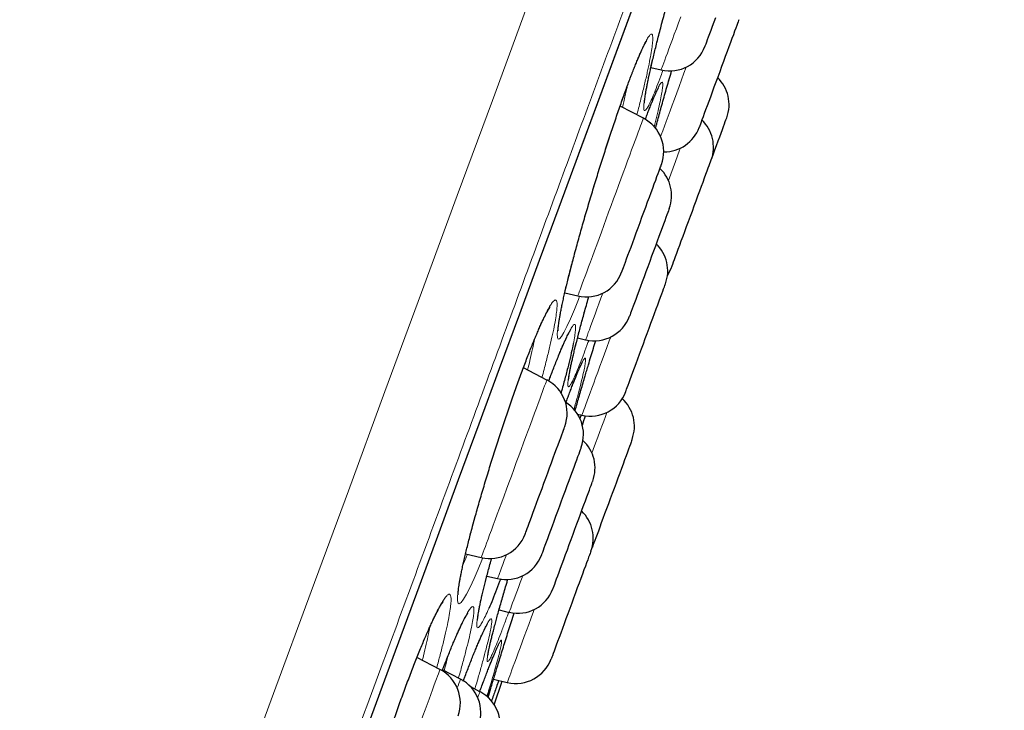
# Model space of a CAD drawing. Header units: millimetres. Extents: x 8 to 969, y 12 to 960.
# Tile 346 of 349: x 712 to 725, y 814 to 823. Entities that reach past the tile are written whole.
import ezdxf

# ---------------------------------------------------------------- set-up
doc = ezdxf.new("R2010")
doc.units = ezdxf.units.MM

msp = doc.modelspace()

# ---------------------------------------------------------------- linework, layer by layer
at = {"color": 7, "linetype": 'Continuous', "lineweight": 30}
for p, q in [((720.718, 822.576), (720.855, 822.544)), ((720.618, 821.901), (720.308, 822.061)), ((719.572, 819.578), (719.746, 819.537)), ((719.743, 818.979), (719.85, 818.953)), ((719.333, 818.418), (719.021, 818.579)), ((719.743, 817.964), (719.8, 817.95)), ((719.789, 817.953), (719.772, 817.904)), ((719.929, 816.167), (719.94, 816.195)), ((718.251, 816.104), (718.461, 816.054)), ((718.535, 815.809), (718.678, 815.776)), ((718.697, 815.358), (718.832, 815.326)), ((717.911, 814.565), (717.604, 814.723)), ((718.184, 814.437), (717.944, 814.56)), ((718.442, 814.27), (718.321, 814.333)), ((718.624, 814.436), (718.807, 814.393)), ((718.633, 814.097), (718.737, 814.41))]:
    msp.add_line(p, q, dxfattribs=at)
at = {"color": 252, "linetype": 'Continuous', "lineweight": 0}
for p, q in [((719.586, 818.116), (719.595, 818.139)), ((718.439, 814.269), (718.489, 814.403))]:
    msp.add_line(p, q, dxfattribs=at)
at = {"color": 252, "linetype": 'Continuous', "lineweight": 0, "flags": 128}
for points in [[(712.552, 805.721), (713.083, 807.162), (713.614, 808.6), (714.143, 810.033), (714.668, 811.457), (715.189, 812.871), (715.696, 814.245), (716.198, 815.604), (716.692, 816.944), (717.179, 818.264), (717.666, 819.583), (718.142, 820.875), (718.608, 822.139), (719.063, 823.37), (719.504, 824.567), (719.925, 825.708), (720.332, 826.811), (720.724, 827.875), (721.101, 828.897), (721.469, 829.894), (721.819, 830.843), (722.152, 831.745)], [(714.391, 806.882), (714.689, 807.69), (714.987, 808.496), (715.283, 809.3), (715.579, 810.102), (715.873, 810.9), (716.166, 811.694), (716.458, 812.484), (716.747, 813.269), (717.035, 814.048), (717.32, 814.822), (717.603, 815.589), (717.883, 816.348), (718.161, 817.101), (718.435, 817.845), (718.707, 818.58), (718.975, 819.306), (719.239, 820.023), (719.5, 820.73), (719.756, 821.426), (720.009, 822.111), (720.257, 822.784), (720.501, 823.445)], [(720.855, 822.544), (720.855, 822.544), (720.857, 822.55), (720.861, 822.562), (720.868, 822.58), (720.878, 822.605), (720.889, 822.637), (720.903, 822.675), (720.919, 822.719), (720.938, 822.769), (720.958, 822.824), (720.98, 822.884), (721.004, 822.949), (721.03, 823.019), (721.057, 823.093), (721.086, 823.17), (721.115, 823.25)], [(721.188, 822.581), (721.158, 822.5), (721.126, 822.412), (721.094, 822.325), (721.062, 822.24), (721.032, 822.157), (721.002, 822.077), (720.974, 822), (720.947, 821.927), (720.922, 821.859), (720.898, 821.794), (720.876, 821.735), (720.856, 821.681), (720.847, 821.657)], [(719.769, 819.535), (719.753, 819.491), (719.7, 819.357), (719.648, 819.232), (719.601, 819.129), (719.561, 819.05), (719.529, 818.996), (719.503, 818.967), (719.485, 818.963), (719.475, 818.985), (719.473, 819.033), (719.479, 819.105), (719.493, 819.201), (719.515, 819.32), (719.544, 819.46), (719.581, 819.619), (719.624, 819.796), (719.673, 819.988), (719.728, 820.193), (719.788, 820.408), (719.851, 820.63), (719.918, 820.856), (719.988, 821.085), (720.058, 821.312), (720.13, 821.535), (720.201, 821.751), (720.271, 821.957), (720.339, 822.152), (720.404, 822.332), (720.465, 822.495), (720.465, 822.495)], [(720.462, 821.479), (720.487, 821.546), (720.509, 821.607), (720.53, 821.664), (720.549, 821.715), (720.566, 821.76), (720.58, 821.799), (720.592, 821.833), (720.602, 821.86), (720.61, 821.88), (720.615, 821.894), (720.617, 821.901), (720.618, 821.901)], [(719.746, 819.537), (719.747, 819.541), (719.751, 819.551), (719.757, 819.567), (719.765, 819.59), (719.776, 819.62), (719.79, 819.656), (719.805, 819.698), (719.823, 819.746), (719.843, 819.8), (719.864, 819.858), (719.888, 819.922), (719.913, 819.991), (719.94, 820.063), (719.968, 820.139), (719.997, 820.219), (720.028, 820.301), (720.059, 820.386), (720.091, 820.473), (720.123, 820.561), (720.156, 820.65), (720.189, 820.739), (720.222, 820.829), (720.255, 820.917), (720.287, 821.005), (720.319, 821.091), (720.35, 821.175), (720.38, 821.256), (720.408, 821.334), (720.436, 821.409), (720.462, 821.479)], [(720.952, 821.073), (720.952, 821.073), (720.984, 821.159), (721.014, 821.243), (721.044, 821.324), (721.073, 821.402), (721.1, 821.476), (721.111, 821.504)], [(720.079, 819.575), (720.053, 819.505), (720.026, 819.431), (720, 819.361), (719.976, 819.296), (719.954, 819.235), (719.934, 819.18), (719.915, 819.13), (719.899, 819.086), (719.885, 819.048), (719.873, 819.016), (719.864, 818.99), (719.857, 818.971), (719.852, 818.959), (719.85, 818.954), (719.85, 818.953)], [(718.481, 816.053), (718.477, 816.044), (718.419, 815.902), (718.365, 815.777), (718.312, 815.662), (718.265, 815.569), (718.225, 815.501), (718.193, 815.458), (718.168, 815.439), (718.151, 815.447), (718.143, 815.48), (718.143, 815.538), (718.151, 815.62), (718.168, 815.726), (718.193, 815.854), (718.225, 816.001), (718.265, 816.168), (718.312, 816.351), (718.365, 816.548), (718.423, 816.757), (718.487, 816.974), (718.554, 817.198), (718.625, 817.424), (718.698, 817.652), (718.772, 817.877), (718.846, 818.095), (718.92, 818.307), (718.993, 818.507), (719.064, 818.697), (719.132, 818.871), (719.196, 819.027), (719.196, 819.027)], [(719.8, 817.95), (719.8, 817.951), (719.803, 817.959), (719.808, 817.973), (719.816, 817.993), (719.826, 818.021), (719.838, 818.054), (719.853, 818.094), (719.87, 818.14), (719.889, 818.191), (719.91, 818.248), (719.932, 818.31), (719.957, 818.376), (719.983, 818.447), (720.011, 818.522), (720.04, 818.6), (720.07, 818.682), (720.101, 818.766), (720.132, 818.852), (720.165, 818.939), (720.183, 818.99)], [(719.115, 817.827), (719.143, 817.903), (719.169, 817.975), (719.194, 818.043), (719.218, 818.106), (719.239, 818.164), (719.259, 818.217), (719.276, 818.264), (719.291, 818.305), (719.304, 818.34), (719.315, 818.369), (719.323, 818.391), (719.329, 818.407), (719.332, 818.416), (719.333, 818.418)], [(720.133, 817.987), (720.114, 817.934), (720.09, 817.871), (720.065, 817.804), (720.039, 817.732), (720.011, 817.656), (719.982, 817.577), (719.952, 817.495), (719.933, 817.445)], [(718.461, 816.054), (718.461, 816.056), (718.464, 816.064), (718.47, 816.078), (718.478, 816.1), (718.488, 816.127), (718.5, 816.161), (718.515, 816.202), (718.532, 816.248), (718.551, 816.3), (718.572, 816.357), (718.595, 816.419), (718.62, 816.486), (718.646, 816.557), (718.674, 816.632), (718.703, 816.711), (718.733, 816.793), (718.764, 816.877), (718.796, 816.963), (718.828, 817.051), (718.861, 817.14), (718.894, 817.229), (718.927, 817.318), (718.96, 817.407), (718.992, 817.495), (719.024, 817.582), (719.055, 817.666), (719.086, 817.748), (719.115, 817.827)], [(718.794, 816.091), (718.787, 816.071), (718.766, 816.015), (718.747, 815.964), (718.73, 815.918), (718.716, 815.879), (718.703, 815.845), (718.694, 815.818), (718.686, 815.798), (718.681, 815.784), (718.678, 815.777), (718.678, 815.776)], [(718.832, 815.326), (718.832, 815.326), (718.833, 815.33), (718.837, 815.341), (718.844, 815.359), (718.853, 815.383), (718.864, 815.414), (718.878, 815.451), (718.894, 815.494), (718.912, 815.543), (718.932, 815.597), (718.954, 815.657), (718.977, 815.721), (719.003, 815.79), (719.011, 815.813)], [(719.165, 815.363), (719.156, 815.338), (719.124, 815.251), (719.093, 815.166), (719.062, 815.084), (719.033, 815.004), (719.004, 814.927), (718.977, 814.854), (718.952, 814.785), (718.928, 814.721), (718.906, 814.662), (718.886, 814.608), (718.869, 814.559), (718.853, 814.516), (718.839, 814.48), (718.828, 814.449), (718.819, 814.425), (718.813, 814.408), (718.809, 814.397), (718.807, 814.393), (718.807, 814.393)], [(717.274, 813.831), (717.351, 814.053), (717.429, 814.268), (717.506, 814.474), (717.581, 814.669), (717.637, 814.809), (717.691, 814.94), (717.743, 815.061), (717.792, 815.171), (717.792, 815.171)], [(717.624, 813.787), (717.655, 813.87), (717.685, 813.95), (717.713, 814.027), (717.74, 814.1), (717.765, 814.169), (717.789, 814.233), (717.811, 814.293), (717.831, 814.347), (717.849, 814.396), (717.865, 814.439), (717.879, 814.476), (717.89, 814.507), (717.899, 814.532), (717.906, 814.549), (717.91, 814.56), (717.911, 814.565), (717.911, 814.565)]]:
    msp.add_lwpolyline(points, dxfattribs=at)
at = {"color": 7, "linetype": 'Continuous', "lineweight": 30, "flags": 128}
for points in [[(714.392, 806.88), (714.69, 807.688), (714.987, 808.493), (715.284, 809.297), (715.579, 810.098), (715.873, 810.896), (716.166, 811.689), (716.457, 812.479), (716.747, 813.263), (717.034, 814.042), (717.319, 814.815), (717.602, 815.581), (717.882, 816.341), (718.159, 817.092), (718.433, 817.836), (718.705, 818.571), (718.972, 819.297), (719.236, 820.013), (719.497, 820.719), (719.754, 821.414), (720.006, 822.099), (720.254, 822.772), (720.498, 823.433)], [(721.439, 822.858), (721.439, 822.858), (721.441, 822.863), (721.445, 822.875), (721.452, 822.893), (721.461, 822.918), (721.472, 822.949), (721.486, 822.986), (721.501, 823.028), (721.519, 823.075), (721.538, 823.127), (721.559, 823.183), (721.581, 823.243)], [(721.889, 823.213), (721.888, 823.21), (721.885, 823.201), (721.879, 823.185), (721.871, 823.162), (721.86, 823.134), (721.847, 823.099), (721.833, 823.059), (721.816, 823.013), (721.797, 822.963), (721.777, 822.908), (721.755, 822.85), (721.733, 822.788), (721.709, 822.723), (721.684, 822.657), (721.659, 822.589), (721.634, 822.52), (721.608, 822.45), (721.583, 822.382), (721.558, 822.314), (721.533, 822.248), (721.51, 822.184), (721.488, 822.123), (721.466, 822.066), (721.447, 822.013), (721.429, 821.964), (721.413, 821.92), (721.398, 821.882), (721.386, 821.849), (721.377, 821.823), (721.369, 821.802), (721.364, 821.789), (721.361, 821.781), (721.361, 821.78)], [(721.521, 821.346), (721.521, 821.347), (721.545, 821.414), (721.569, 821.479), (721.592, 821.541), (721.614, 821.599), (721.634, 821.654), (721.653, 821.705), (721.67, 821.751), (721.685, 821.792), (721.698, 821.827), (721.709, 821.856), (721.717, 821.879), (721.723, 821.896), (721.727, 821.906), (721.728, 821.909)], [(720.764, 821.028), (720.782, 821.079), (720.799, 821.125), (720.814, 821.166), (720.827, 821.201), (720.838, 821.23), (720.847, 821.253), (720.853, 821.27), (720.857, 821.28), (720.858, 821.284), (720.858, 821.284)], [(720.992, 819.913), (720.993, 819.915), (720.996, 819.924), (721.002, 819.939), (721.01, 819.961), (721.02, 819.989), (721.032, 820.023), (721.047, 820.062), (721.063, 820.107), (721.082, 820.157), (721.102, 820.211), (721.123, 820.269), (721.146, 820.331), (721.17, 820.395), (721.194, 820.461), (721.219, 820.529), (721.245, 820.598), (721.27, 820.667), (721.295, 820.736), (721.321, 820.804), (721.345, 820.87), (721.369, 820.934), (721.391, 820.996), (721.412, 821.053), (721.432, 821.107), (721.451, 821.156), (721.467, 821.201), (721.481, 821.24), (721.494, 821.273), (721.504, 821.301), (721.512, 821.322)], [(720.329, 819.851), (720.33, 819.852), (720.332, 819.858), (720.337, 819.871), (720.344, 819.891), (720.354, 819.917), (720.366, 819.949), (720.379, 819.987), (720.395, 820.03), (720.413, 820.078), (720.433, 820.131), (720.454, 820.188), (720.476, 820.248), (720.499, 820.312), (720.524, 820.377), (720.549, 820.445), (720.574, 820.514), (720.599, 820.583), (720.625, 820.652), (720.65, 820.72), (720.675, 820.787), (720.699, 820.852), (720.722, 820.914), (720.743, 820.973), (720.764, 821.028)], [(720.962, 820.7), (720.962, 820.7), (720.961, 820.696), (720.957, 820.685), (720.951, 820.668), (720.942, 820.645), (720.931, 820.615), (720.918, 820.579), (720.903, 820.538), (720.886, 820.492), (720.867, 820.441), (720.846, 820.386), (720.825, 820.326), (720.802, 820.264), (720.778, 820.199), (720.753, 820.132), (720.728, 820.064), (720.702, 819.995), (720.677, 819.926), (720.651, 819.857), (720.627, 819.79), (720.602, 819.724), (720.579, 819.661), (720.557, 819.6), (720.536, 819.544), (720.516, 819.491), (720.499, 819.443), (720.483, 819.4), (720.469, 819.363), (720.457, 819.331), (720.448, 819.306), (720.441, 819.286), (720.436, 819.274), (720.434, 819.267), (720.434, 819.267)], [(720.939, 819.81), (720.968, 819.858), (720.992, 819.913)], [(720.877, 819.601), (720.888, 819.632), (720.898, 819.658), (720.905, 819.677), (720.91, 819.69), (720.912, 819.696), (720.912, 819.697)], [(720.383, 818.264), (720.383, 818.264), (720.385, 818.268), (720.389, 818.278), (720.395, 818.295), (720.404, 818.319), (720.415, 818.349), (720.428, 818.384), (720.443, 818.425), (720.46, 818.472), (720.479, 818.523), (720.499, 818.578), (720.521, 818.637), (720.544, 818.699), (720.568, 818.764), (720.593, 818.831), (720.618, 818.9), (720.643, 818.969), (720.669, 819.038), (720.694, 819.107), (720.719, 819.174), (720.743, 819.24), (720.767, 819.303), (720.789, 819.363), (720.81, 819.42), (720.829, 819.472), (720.847, 819.52), (720.863, 819.563), (720.877, 819.601)], [(719.441, 817.443), (719.462, 817.501), (719.483, 817.555), (719.501, 817.605), (719.518, 817.65), (719.532, 817.69), (719.545, 817.724), (719.555, 817.752), (719.563, 817.774), (719.569, 817.79), (719.572, 817.799), (719.573, 817.801)], [(720.468, 817.627), (720.468, 817.627), (720.466, 817.622), (720.462, 817.61), (720.455, 817.591), (720.446, 817.566), (720.434, 817.535), (720.421, 817.498), (720.405, 817.456), (720.388, 817.409), (720.369, 817.357), (720.348, 817.3), (720.326, 817.241), (720.303, 817.178), (720.278, 817.112), (720.254, 817.045), (720.228, 816.976), (720.203, 816.907), (720.177, 816.838), (720.152, 816.77), (720.127, 816.702), (720.103, 816.637), (720.08, 816.575), (720.058, 816.515), (720.038, 816.459), (720.019, 816.408), (720.001, 816.361), (719.986, 816.319), (719.973, 816.283), (719.961, 816.253), (719.952, 816.228), (719.946, 816.211), (719.942, 816.199), (719.94, 816.195), (719.94, 816.195)], [(719.79, 817.522), (719.79, 817.522), (719.788, 817.517), (719.784, 817.505), (719.777, 817.487), (719.768, 817.463), (719.757, 817.432), (719.743, 817.395), (719.728, 817.353), (719.71, 817.306), (719.691, 817.254), (719.671, 817.198), (719.649, 817.139), (719.625, 817.076), (719.601, 817.011), (719.577, 816.943), (719.551, 816.875), (719.526, 816.806), (719.5, 816.737), (719.475, 816.668), (719.45, 816.601), (719.426, 816.536), (719.403, 816.473), (719.381, 816.413), (719.36, 816.357), (719.341, 816.305), (719.324, 816.258), (719.308, 816.216), (719.295, 816.18), (719.284, 816.149), (719.274, 816.124), (719.268, 816.106), (719.263, 816.095), (719.262, 816.09), (719.262, 816.089)], [(719.045, 816.368), (719.045, 816.369), (719.048, 816.377), (719.053, 816.392), (719.061, 816.413), (719.071, 816.44), (719.083, 816.473), (719.098, 816.512), (719.114, 816.556), (719.132, 816.605), (719.152, 816.659), (719.173, 816.716), (719.196, 816.777), (719.219, 816.841), (719.244, 816.907), (719.269, 816.975), (719.294, 817.044), (719.319, 817.113), (719.345, 817.182), (719.37, 817.25), (719.395, 817.317), (719.418, 817.381), (719.441, 817.443)], [(719.867, 816.863), (719.884, 816.909), (719.899, 816.951), (719.912, 816.986), (719.923, 817.016), (719.932, 817.04), (719.938, 817.058), (719.942, 817.068), (719.944, 817.073), (719.944, 817.073)], [(719.415, 815.64), (719.416, 815.64), (719.418, 815.646), (719.422, 815.658), (719.429, 815.677), (719.439, 815.703), (719.45, 815.734), (719.464, 815.771), (719.48, 815.814), (719.497, 815.862), (719.517, 815.914), (719.538, 815.971), (719.56, 816.031), (719.583, 816.094), (719.607, 816.16), (719.632, 816.227), (719.657, 816.296), (719.683, 816.365), (719.708, 816.434), (719.734, 816.502), (719.758, 816.569), (719.782, 816.634), (719.805, 816.697), (719.827, 816.756), (719.848, 816.811), (719.867, 816.863)], [(719.92, 816.14), (719.919, 816.137), (719.915, 816.127), (719.909, 816.111), (719.901, 816.089), (719.89, 816.06), (719.878, 816.026), (719.863, 815.985), (719.846, 815.94), (719.827, 815.89), (719.807, 815.835), (719.786, 815.777), (719.763, 815.715), (719.739, 815.65), (719.714, 815.584), (719.689, 815.515), (719.664, 815.446), (719.638, 815.377), (719.613, 815.308), (719.588, 815.241), (719.564, 815.175), (719.54, 815.111), (719.518, 815.05), (719.497, 814.993), (719.477, 814.94), (719.459, 814.891), (719.443, 814.847), (719.429, 814.809), (719.417, 814.776), (719.407, 814.749), (719.399, 814.729), (719.394, 814.715), (719.391, 814.708), (719.391, 814.707)]]:
    msp.add_lwpolyline(points, dxfattribs=at)
at = {"color": 7, "linetype": 'Continuous', "lineweight": 30}
for centre, radius, start, end in [((720.969, 823.031), 0.5, 256.7512, 339.7512), ((721.259, 822.082), 0.5, 339.7512, 46.173), ((720.389, 821.457), 0.5, 339.7512, 62.7512), ((721.051, 821.519), 0.5, 339.7512, 46.173), ((720.892, 821.953), 0.5, 269.8694, 339.7512), ((703.137, 828.111), 19.589, 339.7209, 339.797), ((720.493, 820.873), 0.5, 339.7512, 46.173), ((720.443, 819.87), 0.5, 339.7512, 46.173), ((719.86, 820.024), 0.5, 256.7512, 339.7512), ((719.965, 819.44), 0.5, 256.7512, 339.7512), ((719.104, 817.974), 0.5, 339.7512, 62.7512), ((719.914, 818.437), 0.5, 256.7512, 339.7512), ((719.999, 817.801), 0.5, 339.7512, 47.5503), ((719.321, 817.695), 0.5, 339.7512, 58.5924), ((719.475, 817.246), 0.5, 339.7512, 47.2679), ((719.451, 816.313), 0.5, 339.7512, 46.173), ((718.575, 816.541), 0.5, 256.7512, 339.7512), ((718.792, 816.262), 0.5, 256.7512, 339.7512), ((718.946, 815.813), 0.5, 256.7512, 339.7512), ((718.922, 814.88), 0.5, 256.7512, 339.7512), ((717.682, 814.12), 0.5, 339.7512, 62.7512), ((717.955, 813.992), 0.5, 339.7512, 62.7512), ((718.213, 813.826), 0.5, 339.7512, 62.7512)]:
    msp.add_arc(centre, radius, start, end, dxfattribs=at)
at = {"color": 252, "linetype": 'Continuous', "lineweight": 0}
for centre, radius, start, end in [((615.987, 852.071), 108.906, 339.71834, 339.78389), ((778.415, 792.103), 63.938, 159.71452, 159.78925)]:
    msp.add_arc(centre, radius, start, end, dxfattribs=at)
for points, knots in [([(725.422, 837.075), (725.42, 837.069), (725.415, 837.058), (725.38, 836.962), (725.324, 836.809), (725.245, 836.595), (725.144, 836.322), (725.022, 835.991), (724.88, 835.606), (724.717, 835.163), (724.532, 834.662), (724.325, 834.103), (724.097, 833.484), (723.849, 832.81), (723.581, 832.083), (723.295, 831.309), (722.993, 830.491), (722.676, 829.63), (722.341, 828.724), (721.989, 827.769), (721.619, 826.765), (721.231, 825.713), (720.828, 824.622), (720.412, 823.494), (719.985, 822.337), (719.549, 821.155), (719.105, 819.951), (718.65, 818.719), (718.184, 817.454), (717.706, 816.159), (717.218, 814.835), (716.722, 813.493), (716.221, 812.134), (715.718, 810.771), (715.215, 809.405), (714.711, 808.04), (714.206, 806.67), (713.696, 805.289), (713.184, 803.9), (712.669, 802.505), (712.157, 801.115), (711.647, 799.734), (711.144, 798.371), (710.649, 797.03), (710.163, 795.712), (709.684, 794.412), (709.209, 793.125), (708.74, 791.853), (708.277, 790.6), (707.825, 789.375), (707.385, 788.18), (706.959, 787.026), (706.549, 785.913), (706.154, 784.843), (705.773, 783.812), (705.405, 782.814), (705.051, 781.853), (704.711, 780.932), (704.389, 780.058), (704.084, 779.233), (703.8, 778.462), (703.536, 777.748), (703.293, 777.089), (703.069, 776.482), (702.864, 775.926), (702.679, 775.423), (702.513, 774.974), (702.369, 774.584), (702.247, 774.253), (702.148, 773.984), (702.071, 773.776), (702.017, 773.629), (701.983, 773.537), (701.979, 773.525), (701.977, 773.52)], [0, 0, 0, 0, 0.014, 0.028, 0.042, 0.056, 0.0699999, 0.08375, 0.0975, 0.11125, 0.125, 0.139, 0.153, 0.167, 0.1809999, 0.1949999, 0.2087499, 0.2225, 0.23625, 0.25, 0.264, 0.278, 0.292, 0.306, 0.3199999, 0.33375, 0.3475, 0.36125, 0.375, 0.389, 0.4029999, 0.4169999, 0.4309999, 0.4449999, 0.4587499, 0.4725, 0.48625, 0.5, 0.5139999, 0.5279999, 0.542, 0.556, 0.5699999, 0.5837499, 0.5974999, 0.61125, 0.625, 0.639, 0.653, 0.6669999, 0.6809999, 0.6949999, 0.7087499, 0.7225, 0.73625, 0.75, 0.764, 0.778, 0.7919999, 0.8059999, 0.8199999, 0.8337499, 0.8475, 0.8612499, 0.875, 0.889, 0.903, 0.9169999, 0.9309999, 0.9449999, 0.9587499, 0.9724999, 0.98625, 1, 1, 1, 1]), ([(720.879, 822.542), (720.869, 822.515), (720.841, 822.436), (720.798, 822.325), (720.753, 822.21), (720.713, 822.12), (720.681, 822.055), (720.655, 822.014), (720.636, 821.998), (720.625, 822.009), (720.622, 822.046), (720.626, 822.107), (720.639, 822.193), (720.658, 822.302), (720.685, 822.433), (720.719, 822.585), (720.759, 822.755), (720.806, 822.941), (720.857, 823.142), (720.914, 823.353), (720.974, 823.574), (721.038, 823.8), (721.105, 824.029), (721.172, 824.259), (721.241, 824.485), (721.31, 824.706), (721.377, 824.918), (721.442, 825.118), (721.505, 825.305), (721.544, 825.417), (721.564, 825.472)], [0, 0, 0, 0, 0.01871, 0.05512, 0.091646, 0.128052, 0.164295, 0.200652, 0.236893, 0.27325, 0.309724, 0.346081, 0.382377, 0.418788, 0.455084, 0.491469, 0.527969, 0.564353, 0.600727, 0.637217, 0.673592, 0.709963, 0.746449, 0.782817, 0.819095, 0.855488, 0.891762, 0.927804, 0.963959, 1, 1, 1, 1]), ([(720.465, 822.495), (720.485, 822.544), (720.523, 822.643), (720.574, 822.764), (720.62, 822.866), (720.659, 822.943), (720.692, 822.995), (720.717, 823.023), (720.734, 823.024), (720.743, 823), (720.745, 822.951), (720.738, 822.877), (720.724, 822.779), (720.701, 822.659), (720.672, 822.517), (720.635, 822.357), (720.591, 822.178), (720.556, 822.04), (720.534, 821.959), (720.531, 821.946)], [0, 0, 0, 0, 0.061556, 0.123308, 0.184867, 0.246584, 0.308497, 0.370214, 0.431884, 0.493752, 0.555424, 0.617316, 0.679405, 0.741298, 0.803071, 0.86504, 0.926813, 0.988794, 1, 1, 1, 1]), ([(720.778, 821.766), (720.792, 821.816), (720.823, 821.93), (720.877, 822.123), (720.935, 822.329), (720.976, 822.469), (720.995, 822.534)], [0, 0, 0, 0, 0.214444, 0.48864, 0.761971, 1, 1, 1, 1]), ([(720.339, 822.045), (720.345, 822.071), (720.366, 822.155), (720.389, 822.253), (720.403, 822.318), (720.406, 822.336)], [0, 0, 0, 0, 0.240729, 0.794325, 1, 1, 1, 1]), ([(720.643, 821.885), (720.651, 821.905), (720.677, 821.977), (720.716, 822.079), (720.761, 822.189), (720.799, 822.275), (720.829, 822.337), (720.853, 822.374), (720.869, 822.385), (720.877, 822.371), (720.877, 822.332), (720.868, 822.267), (720.853, 822.178), (720.829, 822.066), (720.799, 821.936), (720.773, 821.835), (720.761, 821.785)], [0, 0, 0, 0, 0.0295872, 0.1047573, 0.1796884, 0.2545649, 0.3296825, 0.4045612, 0.4793438, 0.554367, 0.6291541, 0.7041732, 0.7794312, 0.854452, 0.9293214, 1, 1, 1, 1]), ([(719.196, 819.027), (719.215, 819.072), (719.254, 819.163), (719.305, 819.273), (719.351, 819.363), (719.39, 819.429), (719.422, 819.471), (719.447, 819.487), (719.463, 819.478), (719.47, 819.443), (719.47, 819.384), (719.461, 819.299), (719.444, 819.192), (719.419, 819.062), (719.385, 818.913), (719.345, 818.745), (719.306, 818.591), (719.278, 818.488), (719.268, 818.452)], [0, 0, 0, 0, 0.063502, 0.127204, 0.190709, 0.255112, 0.319719, 0.384123, 0.448497, 0.513077, 0.577455, 0.642054, 0.706859, 0.771459, 0.835909, 0.900561, 0.965009, 1, 1, 1, 1]), ([(719.892, 818.949), (719.888, 818.938), (719.865, 818.874), (719.826, 818.769), (719.776, 818.638), (719.731, 818.527), (719.693, 818.438), (719.661, 818.375), (719.637, 818.336), (719.621, 818.322), (719.613, 818.335), (719.612, 818.373), (719.619, 818.436), (719.635, 818.523), (719.658, 818.634), (719.689, 818.765), (719.726, 818.918), (719.77, 819.088), (719.821, 819.275), (719.861, 819.423), (719.886, 819.511), (719.891, 819.528)], [0, 0, 0, 0, 0.011413, 0.064648, 0.122302, 0.180136, 0.237781, 0.295168, 0.352735, 0.41012, 0.46768, 0.525424, 0.582984, 0.640426, 0.698049, 0.755489, 0.813052, 0.8708, 0.92836, 0.985893, 1, 1, 1, 1]), ([(719.454, 818.652), (719.473, 818.7), (719.511, 818.796), (719.561, 818.914), (719.606, 819.012), (719.644, 819.086), (719.674, 819.136), (719.697, 819.16), (719.711, 819.159), (719.717, 819.132), (719.715, 819.081), (719.706, 819.006), (719.692, 818.937), (719.686, 818.902)], [0, 0, 0, 0, 0.090464, 0.181215, 0.271684, 0.362771, 0.454151, 0.545241, 0.636249, 0.727548, 0.818559, 0.909861, 1, 1, 1, 1]), ([(719.077, 818.55), (719.088, 818.594), (719.112, 818.694), (719.144, 818.832), (719.161, 818.918), (719.169, 818.96)], [0, 0, 0, 0, 0.284853, 0.653221, 1, 1, 1, 1]), ([(719.358, 818.402), (719.37, 818.432), (719.403, 818.523), (719.434, 818.601), (719.454, 818.652)], [0, 0, 0, 0, 0.3352175, 1, 1, 1, 1]), ([(719.595, 818.139), (719.606, 818.168), (719.628, 818.227), (719.666, 818.328), (719.708, 818.436), (719.75, 818.539), (719.786, 818.62), (719.814, 818.676), (719.835, 818.707), (719.847, 818.713), (719.851, 818.693), (719.847, 818.648), (719.835, 818.578), (719.814, 818.484), (719.786, 818.368), (719.75, 818.23), (719.719, 818.114), (719.698, 818.04), (719.693, 818.024)], [0, 0, 0, 0, 0.039539, 0.079076, 0.148294, 0.217729, 0.286942, 0.356199, 0.425672, 0.494923, 0.564402, 0.634101, 0.703578, 0.773017, 0.842675, 0.912113, 0.981576, 1, 1, 1, 1]), ([(719.708, 818.007), (719.711, 818.016), (719.729, 818.08), (719.768, 818.216), (719.81, 818.362), (719.836, 818.45), (719.842, 818.469)], [0, 0, 0, 0, 0.069853, 0.480102, 0.88906, 1, 1, 1, 1]), ([(718.218, 815.962), (718.223, 815.972), (718.241, 816.011), (718.262, 816.06), (718.278, 816.097)], [0, 0, 0, 0, 0.255727, 1, 1, 1, 1]), ([(718.561, 815.377), (718.545, 815.342), (718.514, 815.272), (718.476, 815.197), (718.445, 815.145), (718.422, 815.119), (718.406, 815.118), (718.4, 815.143), (718.401, 815.193), (718.411, 815.268), (718.429, 815.366), (718.455, 815.487), (718.488, 815.628), (718.529, 815.79), (718.566, 815.93), (718.591, 816.019), (718.598, 816.044)], [0, 0, 0, 0, 0.0750361, 0.1498281, 0.2242856, 0.2989781, 0.3734317, 0.4481345, 0.5230776, 0.5977809, 0.6723181, 0.74709, 0.8216264, 0.8962976, 0.97121, 1, 1, 1, 1]), ([(718.827, 815.331), (718.814, 815.296), (718.781, 815.204), (718.733, 815.077), (718.683, 814.949), (718.64, 814.845), (718.604, 814.763), (718.576, 814.705), (718.555, 814.673), (718.542, 814.666), (718.537, 814.684), (718.541, 814.727), (718.553, 814.796), (718.573, 814.888), (718.601, 815.003), (718.636, 815.14), (718.679, 815.295), (718.728, 815.47), (718.773, 815.627), (718.804, 815.73), (718.815, 815.766)], [0, 0, 0, 0, 0.036613, 0.094943, 0.153091, 0.211216, 0.269526, 0.327652, 0.385882, 0.444298, 0.502529, 0.56079, 0.619234, 0.677496, 0.735855, 0.794401, 0.852759, 0.911052, 0.969529, 1, 1, 1, 1]), ([(717.792, 815.171), (717.811, 815.212), (717.85, 815.296), (717.902, 815.396), (717.947, 815.476), (717.986, 815.532), (718.017, 815.564), (718.04, 815.571), (718.054, 815.551), (718.06, 815.507), (718.057, 815.438), (718.045, 815.345), (718.025, 815.229), (717.996, 815.093), (717.959, 814.936), (717.916, 814.768), (717.883, 814.646), (717.867, 814.588)], [0, 0, 0, 0, 0.065587, 0.131374, 0.196963, 0.264234, 0.33172, 0.398993, 0.466239, 0.533702, 0.600953, 0.668414, 0.736089, 0.80355, 0.870817, 0.938297, 1, 1, 1, 1]), ([(718.109, 814.969), (718.128, 815.013), (718.166, 815.101), (718.216, 815.207), (718.261, 815.294), (718.297, 815.356), (718.327, 815.394), (718.348, 815.407), (718.361, 815.395), (718.365, 815.357), (718.36, 815.294), (718.347, 815.207), (718.325, 815.098), (718.295, 814.966), (718.257, 814.815), (718.212, 814.645), (718.178, 814.522), (718.158, 814.454), (718.157, 814.451)], [0, 0, 0, 0, 0.06544, 0.131084, 0.196527, 0.263151, 0.329989, 0.396615, 0.463193, 0.529984, 0.596564, 0.663345, 0.730341, 0.797121, 0.863722, 0.930533, 0.997129, 1, 1, 1, 1]), ([(718.352, 814.751), (718.363, 814.778), (718.384, 814.832), (718.422, 814.924), (718.465, 815.021), (718.507, 815.114), (718.543, 815.182), (718.57, 815.226), (718.589, 815.245), (718.6, 815.239), (718.602, 815.207), (718.595, 815.15), (718.58, 815.069), (718.557, 814.964), (718.525, 814.837), (718.486, 814.691), (718.439, 814.524), (718.402, 814.395), (718.378, 814.317), (718.375, 814.305)], [0, 0, 0, 0, 0.036279, 0.072558, 0.137714, 0.203074, 0.268223, 0.333444, 0.398868, 0.464083, 0.529524, 0.595172, 0.660611, 0.725999, 0.791595, 0.856982, 0.92237, 0.987971, 1, 1, 1, 1]), ([(717.676, 814.686), (717.678, 814.693), (717.695, 814.757), (717.72, 814.866), (717.753, 815.007), (717.769, 815.094), (717.775, 815.13), (717.775, 815.13)], [0, 0, 0, 0, 0.037694, 0.35847, 0.678232, 0.998828, 1, 1, 1, 1]), ([(717.939, 814.547), (717.945, 814.565), (717.97, 814.63), (718.012, 814.734), (718.062, 814.859), (718.093, 814.932), (718.109, 814.969)], [0, 0, 0, 0, 0.108308, 0.405918, 0.7035, 1, 1, 1, 1]), ([(718.489, 814.403), (718.5, 814.431), (718.522, 814.489), (718.56, 814.588), (718.601, 814.693), (718.643, 814.794), (718.677, 814.872), (718.704, 814.925), (718.722, 814.954), (718.732, 814.958), (718.733, 814.935), (718.725, 814.888), (718.71, 814.816), (718.685, 814.72), (718.653, 814.601), (718.614, 814.466), (718.583, 814.361), (718.567, 814.309)], [0, 0, 0, 0, 0.040334, 0.080667, 0.15147, 0.222495, 0.293291, 0.364136, 0.435202, 0.506039, 0.5771, 0.648388, 0.719448, 0.790453, 0.86168, 0.932684, 1, 1, 1, 1]), ([(717.967, 814.549), (717.971, 814.561), (717.989, 814.63), (718.006, 814.697), (718.018, 814.746), (718.019, 814.749)], [0, 0, 0, 0, 0.172059, 0.945496, 1, 1, 1, 1]), ([(718.221, 814.412), (718.224, 814.422), (718.25, 814.49), (718.294, 814.606), (718.333, 814.703), (718.352, 814.751)], [0, 0, 0, 0, 0.071323, 0.535651, 1, 1, 1, 1])]:
    msp.add_open_spline(points, degree=3, knots=knots, dxfattribs=at)
at = {"color": 7, "linetype": 'Continuous', "lineweight": 30}
for points, knots in [([(720.632, 822.102), (720.632, 822.102), (720.632, 822.101), (720.632, 822.105), (720.633, 822.114), (720.634, 822.129), (720.636, 822.151), (720.64, 822.181), (720.645, 822.217), (720.653, 822.26), (720.662, 822.309), (720.672, 822.364), (720.685, 822.425), (720.699, 822.492), (720.715, 822.563), (720.732, 822.638), (720.751, 822.718), (720.772, 822.801), (720.793, 822.889), (720.817, 822.982), (720.842, 823.078), (720.868, 823.178), (720.895, 823.281), (720.924, 823.387), (720.953, 823.494), (720.983, 823.603), (721.014, 823.713), (721.046, 823.823), (721.077, 823.933), (721.109, 824.043), (721.141, 824.152), (721.174, 824.261), (721.207, 824.37), (721.24, 824.479), (721.273, 824.587), (721.307, 824.694), (721.34, 824.799), (721.373, 824.902), (721.405, 825.002), (721.437, 825.099), (721.468, 825.193), (721.498, 825.282), (721.527, 825.365), (721.548, 825.425), (721.564, 825.471), (721.58, 825.516), (721.602, 825.577), (721.627, 825.644), (721.65, 825.707), (721.673, 825.764), (721.693, 825.816), (721.713, 825.862), (721.73, 825.902), (721.745, 825.936), (721.758, 825.961), (721.767, 825.979), (721.773, 825.99), (721.777, 825.995), (721.777, 825.995), (721.776, 825.995)], [0, 0, 0, 0, 0.002029, 0.012816, 0.025221, 0.03924, 0.054713, 0.071382, 0.088958, 0.107181, 0.125838, 0.144776, 0.163874, 0.183044, 0.202218, 0.22134, 0.240326, 0.259359, 0.27862, 0.298076, 0.317699, 0.337446, 0.357278, 0.377156, 0.397028, 0.416847, 0.436575, 0.456176, 0.475628, 0.494906, 0.51403, 0.533296, 0.552704, 0.572233, 0.591866, 0.611577, 0.631338, 0.651123, 0.670891, 0.690614, 0.710264, 0.729818, 0.749255, 0.767346, 0.772909, 0.782998, 0.802044, 0.821128, 0.840268, 0.859431, 0.878557, 0.897578, 0.916395, 0.934875, 0.952816, 0.96793, 0.981672, 0.993796, 1, 1, 1, 1]), ([(719.483, 819.073), (719.483, 819.073), (719.483, 819.073), (719.483, 819.079), (719.483, 819.09), (719.484, 819.109), (719.487, 819.134), (719.491, 819.166), (719.497, 819.205), (719.504, 819.251), (719.514, 819.303), (719.525, 819.361), (719.538, 819.424), (719.553, 819.493), (719.569, 819.566), (719.588, 819.644), (719.607, 819.725), (719.628, 819.81), (719.651, 819.9), (719.676, 819.993), (719.701, 820.091), (719.729, 820.192), (719.757, 820.296), (719.787, 820.402), (719.817, 820.51), (719.849, 820.619), (719.881, 820.73), (719.914, 820.84), (719.947, 820.95), (719.98, 821.059), (720.014, 821.168), (720.047, 821.276), (720.082, 821.384), (720.116, 821.491), (720.151, 821.597), (720.185, 821.702), (720.22, 821.806), (720.254, 821.906), (720.288, 822.004), (720.321, 822.099), (720.353, 822.19), (720.385, 822.277), (720.415, 822.36), (720.44, 822.426), (720.46, 822.478), (720.479, 822.528), (720.501, 822.584), (720.527, 822.646), (720.55, 822.703), (720.573, 822.755), (720.593, 822.8), (720.612, 822.84), (720.628, 822.873), (720.642, 822.898), (720.652, 822.916), (720.659, 822.927), (720.663, 822.932), (720.663, 822.932), (720.663, 822.932)], [0, 0, 0, 0, 0.00632, 0.017862, 0.030948, 0.045526, 0.061424, 0.0784, 0.096197, 0.114589, 0.133392, 0.152463, 0.171695, 0.191004, 0.210323, 0.229597, 0.248811, 0.267875, 0.287178, 0.306685, 0.326371, 0.346194, 0.366119, 0.386102, 0.406098, 0.426053, 0.445926, 0.465683, 0.485294, 0.504737, 0.523996, 0.543264, 0.562727, 0.582316, 0.602021, 0.621808, 0.641658, 0.661536, 0.681409, 0.701243, 0.721006, 0.740673, 0.760221, 0.77963, 0.790884, 0.801025, 0.820103, 0.839203, 0.858329, 0.877421, 0.896411, 0.915204, 0.933661, 0.951587, 0.966754, 0.980628, 0.992997, 1, 1, 1, 1]), ([(720.779, 821.765), (720.782, 821.779), (720.794, 821.823), (720.816, 821.901), (720.843, 822), (720.871, 822.102), (720.901, 822.207), (720.931, 822.314), (720.962, 822.422), (720.984, 822.496), (720.995, 822.533), (720.995, 822.534)], [0, 0, 0, 0, 0.0573952, 0.1909601, 0.3252273, 0.4599111, 0.5947585, 0.7293704, 0.8634831, 0.9968461, 1, 1, 1, 1]), ([(720.644, 821.885), (720.645, 821.888), (720.655, 821.915), (720.672, 821.961), (720.696, 822.023), (720.718, 822.079), (720.739, 822.131), (720.758, 822.176), (720.775, 822.216), (720.79, 822.248), (720.802, 822.273), (720.811, 822.291), (720.816, 822.301), (720.819, 822.306), (720.819, 822.305), (720.819, 822.305)], [0, 0, 0, 0, 0.012264, 0.108138, 0.204314, 0.300644, 0.396828, 0.492516, 0.587238, 0.680298, 0.770671, 0.846525, 0.915098, 0.975043, 1, 1, 1, 1]), ([(719.622, 818.417), (719.622, 818.417), (719.622, 818.417), (719.622, 818.422), (719.623, 818.432), (719.625, 818.449), (719.629, 818.473), (719.634, 818.503), (719.641, 818.541), (719.649, 818.585), (719.66, 818.636), (719.673, 818.692), (719.687, 818.754), (719.703, 818.821), (719.721, 818.893), (719.74, 818.969), (719.761, 819.049), (719.783, 819.133), (719.807, 819.222), (719.832, 819.314), (719.859, 819.411), (719.879, 819.483), (719.89, 819.523), (719.892, 819.528)], [0, 0, 0, 0, 0.012851, 0.044878, 0.081846, 0.123595, 0.169505, 0.218716, 0.27034, 0.323634, 0.378024, 0.433088, 0.488521, 0.544099, 0.599617, 0.654957, 0.709867, 0.764923, 0.820614, 0.876859, 0.933565, 0.990622, 1, 1, 1, 1]), ([(718.153, 815.56), (718.153, 815.56), (718.153, 815.559), (718.153, 815.564), (718.153, 815.575), (718.154, 815.592), (718.156, 815.617), (718.159, 815.648), (718.165, 815.686), (718.172, 815.731), (718.181, 815.782), (718.192, 815.839), (718.205, 815.902), (718.22, 815.97), (718.236, 816.043), (718.255, 816.12), (718.275, 816.202), (718.296, 816.286), (718.319, 816.375), (718.344, 816.467), (718.37, 816.564), (718.398, 816.663), (718.427, 816.766), (718.458, 816.872), (718.489, 816.979), (718.522, 817.088), (718.555, 817.198), (718.589, 817.309), (718.624, 817.419), (718.659, 817.529), (718.694, 817.637), (718.729, 817.744), (718.764, 817.851), (718.8, 817.957), (718.836, 818.063), (718.872, 818.167), (718.908, 818.269), (718.944, 818.369), (718.979, 818.467), (719.014, 818.561), (719.048, 818.652), (719.081, 818.738), (719.113, 818.821), (719.144, 818.898), (719.169, 818.958), (719.188, 819.004), (719.207, 819.048), (719.229, 819.1), (719.254, 819.157), (719.278, 819.208), (719.3, 819.254), (719.32, 819.293), (719.338, 819.327), (719.352, 819.352), (719.363, 819.37), (719.371, 819.381), (719.375, 819.387), (719.376, 819.388), (719.376, 819.388)], [0, 0, 0, 0, 0.00484, 0.01625, 0.029132, 0.043463, 0.059111, 0.075866, 0.093493, 0.111772, 0.130518, 0.149587, 0.168862, 0.188256, 0.207698, 0.227124, 0.246494, 0.265753, 0.284937, 0.304352, 0.323969, 0.343759, 0.363682, 0.3837, 0.403771, 0.423848, 0.443876, 0.463819, 0.483638, 0.503306, 0.522801, 0.54211, 0.561486, 0.581034, 0.600712, 0.620497, 0.640366, 0.660291, 0.680242, 0.700176, 0.720063, 0.739871, 0.75957, 0.779137, 0.798549, 0.807832, 0.818009, 0.837076, 0.856146, 0.875187, 0.894137, 0.912903, 0.931353, 0.949302, 0.964604, 0.978699, 0.991382, 1, 1, 1, 1]), ([(719.359, 818.402), (719.366, 818.421), (719.384, 818.469), (719.411, 818.54), (719.433, 818.598), (719.45, 818.642), (719.467, 818.684), (719.489, 818.739), (719.514, 818.8), (719.538, 818.855), (719.56, 818.906), (719.58, 818.95), (719.598, 818.989), (719.614, 819.021), (719.627, 819.045), (719.636, 819.061), (719.642, 819.071), (719.646, 819.075), (719.645, 819.075), (719.645, 819.075)], [0, 0, 0, 0, 0.050952, 0.124815, 0.19815, 0.220008, 0.258395, 0.330644, 0.402987, 0.475432, 0.547759, 0.619709, 0.690903, 0.760797, 0.828602, 0.88548, 0.937089, 0.982606, 1, 1, 1, 1]), ([(719.842, 818.469), (719.857, 818.52), (719.892, 818.639), (719.94, 818.799), (719.974, 818.908), (719.984, 818.943)], [0, 0, 0, 0, 0.332566, 0.789795, 1, 1, 1, 1]), ([(719.686, 818.902), (719.686, 818.902), (719.679, 818.868), (719.66, 818.781), (719.627, 818.64), (719.585, 818.477), (719.55, 818.345), (719.527, 818.263), (719.522, 818.246)], [0, 0, 0, 0, 0.003733, 0.23756, 0.470867, 0.704912, 0.938205, 1, 1, 1, 1]), ([(719.587, 818.115), (719.594, 818.137), (719.612, 818.183), (719.637, 818.249), (719.662, 818.315), (719.685, 818.376), (719.708, 818.432), (719.728, 818.482), (719.746, 818.526), (719.763, 818.563), (719.776, 818.592), (719.787, 818.614), (719.794, 818.629), (719.799, 818.637), (719.801, 818.64), (719.8, 818.64), (719.8, 818.64)], [0, 0, 0, 0, 0.071913, 0.158281, 0.244789, 0.331231, 0.417386, 0.502983, 0.587693, 0.671038, 0.752361, 0.82236, 0.886783, 0.943793, 0.993985, 1, 1, 1, 1]), ([(719.708, 818.007), (719.709, 818.009), (719.717, 818.039), (719.735, 818.1), (719.76, 818.19), (719.788, 818.283), (719.815, 818.377), (719.834, 818.441), (719.843, 818.472)], [0, 0, 0, 0, 0.018703, 0.21763, 0.417353, 0.617421, 0.817323, 1, 1, 1, 1]), ([(719.804, 817.81), (719.805, 817.812), (719.819, 817.858), (719.834, 817.903), (719.847, 817.945)], [0, 0, 0, 0, 0.0423582, 1, 1, 1, 1]), ([(718.411, 815.222), (718.411, 815.222), (718.411, 815.221), (718.411, 815.225), (718.411, 815.233), (718.413, 815.249), (718.415, 815.271), (718.42, 815.3), (718.426, 815.336), (718.434, 815.378), (718.444, 815.427), (718.455, 815.483), (718.469, 815.543), (718.485, 815.61), (718.502, 815.681), (718.521, 815.756), (718.542, 815.835), (718.564, 815.919), (718.583, 815.988), (718.595, 816.031), (718.599, 816.044)], [0, 0, 0, 0, 0.00621, 0.043672, 0.086676, 0.135226, 0.188834, 0.24666, 0.307734, 0.371185, 0.436288, 0.50249, 0.569372, 0.636619, 0.704001, 0.771274, 0.838328, 0.904869, 0.971444, 1, 1, 1, 1]), ([(718.549, 814.752), (718.549, 814.752), (718.549, 814.751), (718.55, 814.755), (718.55, 814.763), (718.553, 814.778), (718.556, 814.799), (718.562, 814.827), (718.569, 814.863), (718.578, 814.904), (718.589, 814.952), (718.603, 815.006), (718.618, 815.065), (718.634, 815.129), (718.653, 815.199), (718.673, 815.273), (718.695, 815.353), (718.719, 815.437), (718.744, 815.525), (718.771, 815.618), (718.795, 815.698), (718.81, 815.748), (718.815, 815.766)], [0, 0, 0, 0, 0.0042255, 0.036601, 0.0743873, 0.1174982, 0.1652667, 0.2166657, 0.270621, 0.3262252, 0.382816, 0.4399204, 0.4972258, 0.5542938, 0.6118113, 0.6701019, 0.7290391, 0.7885093, 0.8483682, 0.9085029, 0.968762, 1, 1, 1, 1]), ([(718.719, 815.771), (718.701, 815.723), (718.663, 815.625), (718.61, 815.492), (718.578, 815.416), (718.561, 815.377)], [0, 0, 0, 0, 0.3148836, 0.643491, 1, 1, 1, 1]), ([(716.683, 811.669), (716.682, 811.67), (716.682, 811.67), (716.682, 811.677), (716.682, 811.69), (716.684, 811.71), (716.686, 811.737), (716.691, 811.771), (716.697, 811.811), (716.705, 811.858), (716.715, 811.912), (716.727, 811.971), (716.741, 812.036), (716.757, 812.106), (716.775, 812.181), (716.794, 812.26), (716.816, 812.343), (716.839, 812.429), (716.863, 812.519), (716.889, 812.612), (716.917, 812.709), (716.946, 812.809), (716.977, 812.912), (717.009, 813.018), (717.043, 813.126), (717.077, 813.235), (717.112, 813.345), (717.148, 813.455), (717.184, 813.565), (717.221, 813.674), (717.258, 813.782), (717.294, 813.889), (717.331, 813.994), (717.369, 814.099), (717.406, 814.202), (717.444, 814.305), (717.481, 814.405), (717.518, 814.503), (717.555, 814.599), (717.591, 814.691), (717.627, 814.779), (717.661, 814.864), (717.694, 814.944), (717.726, 815.019), (717.755, 815.084), (717.778, 815.135), (717.799, 815.182), (717.822, 815.23), (717.847, 815.282), (717.871, 815.328), (717.892, 815.368), (717.911, 815.402), (717.927, 815.429), (717.939, 815.448), (717.948, 815.46), (717.954, 815.467), (717.955, 815.468), (717.955, 815.469)], [0, 0, 0, 0, 0.008906, 0.020884, 0.034294, 0.049082, 0.065097, 0.082132, 0.099966, 0.118403, 0.137277, 0.156454, 0.175828, 0.195317, 0.214855, 0.23438, 0.253852, 0.273238, 0.292503, 0.311915, 0.331537, 0.35134, 0.371287, 0.391343, 0.411461, 0.431601, 0.451708, 0.471738, 0.491653, 0.511423, 0.531026, 0.550443, 0.569804, 0.589363, 0.609054, 0.62886, 0.648756, 0.668715, 0.688709, 0.708697, 0.72864, 0.74851, 0.768271, 0.787898, 0.807363, 0.822818, 0.833022, 0.852047, 0.87104, 0.889957, 0.908715, 0.927194, 0.945223, 0.960771, 0.975207, 0.988321, 1, 1, 1, 1]), ([(717.939, 814.547), (717.947, 814.566), (717.966, 814.616), (717.996, 814.691), (718.028, 814.772), (718.059, 814.848), (718.083, 814.905), (718.101, 814.948), (718.119, 814.99), (718.141, 815.041), (718.166, 815.096), (718.19, 815.146), (718.211, 815.19), (718.23, 815.228), (718.247, 815.26), (718.261, 815.283), (718.271, 815.3), (718.278, 815.31), (718.281, 815.314), (718.281, 815.314), (718.281, 815.314)], [0, 0, 0, 0, 0.045717, 0.114567, 0.18305, 0.25107, 0.318558, 0.346007, 0.381397, 0.447729, 0.514067, 0.580311, 0.646229, 0.711488, 0.775595, 0.837846, 0.890373, 0.938316, 0.98097, 1, 1, 1, 1]), ([(718.551, 814.194), (718.563, 814.234), (718.589, 814.321), (718.637, 814.48), (718.693, 814.663), (718.754, 814.86), (718.82, 815.069), (718.869, 815.223), (718.896, 815.308), (718.899, 815.318)], [0, 0, 0, 0, 0.1390716, 0.3062883, 0.4740429, 0.6412696, 0.809125, 0.9775394, 1, 1, 1, 1]), ([(718.221, 814.412), (718.224, 814.419), (718.232, 814.441), (718.25, 814.49), (718.277, 814.559), (718.307, 814.637), (718.336, 814.711), (718.364, 814.781), (718.391, 814.846), (718.416, 814.906), (718.44, 814.961), (718.461, 815.01), (718.481, 815.053), (718.499, 815.09), (718.513, 815.119), (718.524, 815.14), (718.533, 815.155), (718.537, 815.162), (718.54, 815.166), (718.539, 815.165), (718.539, 815.165)], [0, 0, 0, 0, 0.0155431, 0.0515812, 0.1198568, 0.1883318, 0.2571187, 0.3261457, 0.3953373, 0.46453, 0.5335349, 0.6021261, 0.6700082, 0.7367747, 0.8018667, 0.8577737, 0.9092881, 0.955278, 0.9951019, 1, 1, 1, 1]), ([(718.44, 814.269), (718.442, 814.276), (718.455, 814.311), (718.477, 814.369), (718.504, 814.443), (718.531, 814.512), (718.556, 814.577), (718.58, 814.637), (718.602, 814.692), (718.622, 814.74), (718.64, 814.783), (718.656, 814.82), (718.669, 814.848), (718.679, 814.869), (718.685, 814.883), (718.69, 814.892), (718.691, 814.893), (718.691, 814.893)], [0, 0, 0, 0, 0.0195913, 0.0964668, 0.1736722, 0.2511349, 0.3287435, 0.4063239, 0.4836802, 0.5605836, 0.6367381, 0.711731, 0.7849713, 0.8479655, 0.905687, 0.9562752, 1, 1, 1, 1]), ([(718.693, 814.42), (718.688, 814.404), (718.662, 814.331), (718.629, 814.237), (718.604, 814.168), (718.596, 814.143)], [0, 0, 0, 0, 0.148692, 0.69515, 1, 1, 1, 1]), ([(718.567, 814.309), (718.567, 814.307), (718.557, 814.275), (718.546, 814.239), (718.536, 814.206)], [0, 0, 0, 0, 0.087221, 1, 1, 1, 1])]:
    msp.add_open_spline(points, degree=3, knots=knots, dxfattribs=at)

doc.saveas('drawing.dxf')
